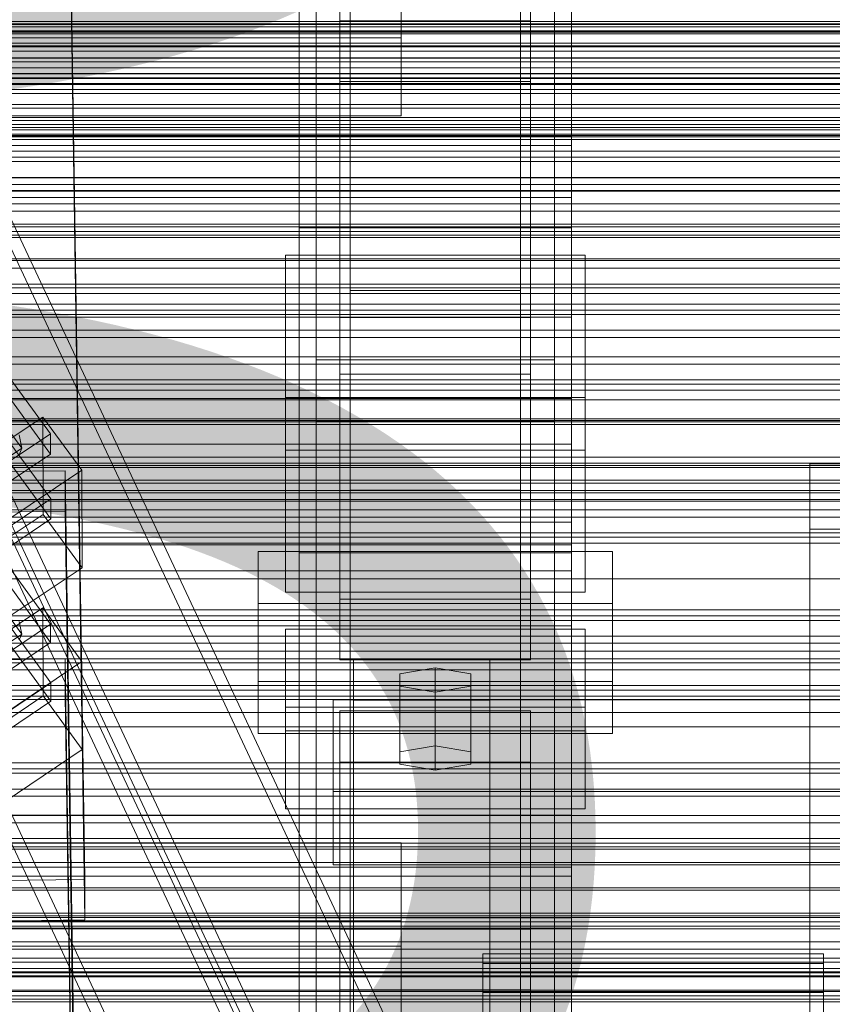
# Model space of a CAD drawing. Header units: millimetres. Extents: x -2233 to 61924, y -68080 to 6847.
# Tile 314 of 656: x 369 to 488, y -33161 to -33016. Entities that reach past the tile are written whole.
import ezdxf

# ---------------------------------------------------------------- set-up
doc = ezdxf.new("R2010")
doc.units = ezdxf.units.MM
for name, color, linetype, lineweight in [('COTAS_P', 1, 'Continuous', 0), ('frontal_C01', 7, 'Continuous', 0), ('frontal_C02', 7, 'Continuous', 0), ('frontal_C03', 7, 'Continuous', 0), ('frontal_C03-dry', 7, 'Continuous', 0), ('frontal_secador', 7, 'Continuous', 0)]:
    doc.layers.add(name, color=color, linetype=linetype, lineweight=lineweight)
doc.dimstyles.new('R19_100', dxfattribs={"dimtxt": 250, "dimasz": 150, "dimexe": 150, "dimexo": 80, "dimgap": 100, "dimtad": 1, "dimtih": 1, "dimtoh": 1, "dimdsep": 46, "dimcen": 0.09, "dimadec": 0, "dimazin": 0, "dimtfac": 1, "dimtdec": 4, "dimtofl": 0, "dimtmove": 0, "dimatfit": 3, "dimfxl": 1, "dimtolj": 1, "dimtzin": 0, "dimarcsym": 0})

# ---------------------------------------------------------------- blocks, each defined once
blk = doc.blocks.new('DIM_R28_53')
at = {"layer": 'COTAS_P'}
for p, q in [((-150, -32300), (550, -32300)), ((550, -32300), (505, -32450)), ((550, -34900), (550, -32300)), ((550, -32300), (595, -32450)), ((550, -34900), (505, -34750)), ((550, -34900), (595, -34750)), ((-150, -34900), (550, -34900))]:
    blk.add_line(p, q, dxfattribs=at)
blk.add_text('2600 P', height=250, rotation=90, dxfattribs=at).set_placement((450, -33600))

msp = doc.modelspace()

# ---------------------------------------------------------------- linework, layer by layer
at = {"layer": 'frontal_C01'}
for p, q in [((299.114, -32899.212), (439.114, -33197.732)), ((439.114, -33202.046), (299.114, -32903.526)), ((420.886, -33205.659), (280.886, -32907.139)), ((420.886, -33209.973), (280.886, -32911.453)), ((299.114, -32939.655), (439.114, -33238.175)), ((439.114, -33242.488), (299.114, -32943.968)), ((420.886, -33246.102), (280.886, -32947.581)), ((420.886, -33250.415), (280.886, -32951.895)), ((345.969, -33067.05), (373.501, -33104.905)), ((373.513, -33107.601), (345.981, -33069.746)), ((346.008, -33075.678), (373.539, -33113.532)), ((373.551, -33116.229), (346.02, -33078.374)), ((485, -33286.265), (485, -33081.358)), ((485, -33081.358), (775, -33081.358)), ((485, -33090.987), (485, -33081.358)), ((775, -33090.987), (485, -33090.987)), ((485, -33090.987), (485, -33295.895)), ((369.265, -33106.387), (363.53, -33098.501)), ((360.882, -33110.255), (372.35, -33102.519)), ((372.35, -33102.519), (372.408, -33115.46)), ((372.35, -33102.519), (378.086, -33110.405)), ((373.501, -33104.905), (362.033, -33112.641)), ((369.265, -33106.387), (368.888, -33104.551)), ((373.513, -33107.601), (373.501, -33104.905)), ((359.436, -33113.019), (369.265, -33106.387)), ((368.9, -33107.203), (369.265, -33106.387)), ((362.045, -33115.337), (373.513, -33107.601)), ((357.646, -33110.284), (375.644, -33110.039)), ((375.644, -33110.039), (375.644, -33115.431)), ((375.644, -33110.039), (378.512, -33305.149)), ((378.086, -33110.405), (366.618, -33118.141)), ((378.143, -33123.346), (378.086, -33110.405)), ((373.539, -33113.532), (362.071, -33121.269)), ((373.551, -33116.229), (373.539, -33113.532)), ((375.644, -33115.431), (357.646, -33115.677)), ((372.408, -33115.46), (360.939, -33123.197)), ((378.143, -33123.346), (372.408, -33115.46)), ((378.512, -33310.542), (375.644, -33115.431)), ((362.083, -33123.965), (373.551, -33116.229)), ((415, -33126.807), (415, -33116.023)), ((415, -33116.023), (760, -33116.023)), ((415, -33129.504), (415, -33116.023)), ((416, -33125.19), (416, -33117.641)), ((416, -33117.641), (444, -33117.641)), ((416, -33334.308), (416, -33117.641)), ((444, -33117.641), (444, -33125.19)), ((444, -33117.641), (444, -33334.308)), ((366.675, -33131.083), (378.143, -33123.346)), ((444, -33125.19), (416, -33125.19)), ((416, -33125.19), (416, -33341.858)), ((444, -33341.858), (444, -33125.19)), ((760, -33126.807), (415, -33126.807)), ((415, -33126.807), (415, -33140.289)), ((760, -33129.504), (415, -33129.504)), ((415, -33129.504), (415, -33140.289)), ((415, -33140.289), (760, -33140.289)), ((437, -33159.036), (437, -33153.336)), ((437, -33153.336), (437, -33154.741)), ((487, -33153.336), (437, -33153.336)), ((487, -33154.741), (487, -33153.336)), ((487, -33153.336), (487, -33159.036)), ((437, -33154.741), (437, -33163.035)), ((487, -33154.741), (437, -33154.741)), ((487, -33163.035), (487, -33154.741)), ((437, -33170.973), (437, -33159.036)), ((487, -33159.036), (437, -33159.036)), ((487, -33159.036), (487, -33170.973))]:
    msp.add_line(p, q, dxfattribs=at)
at = {"layer": 'frontal_C02'}
for p, q in [((416, -33059.872), (416, -32845.099)), ((444, -32845.099), (444, -33059.872)), ((416, -32853.444), (416, -33068.218)), ((444, -33068.218), (444, -32853.444)), ((412.5, -33066.111), (412.5, -32884.747)), ((447.5, -32884.747), (447.5, -33066.111)), ((410, -33046.718), (410, -32887.261)), ((450, -32887.261), (450, -33046.718)), ((412.5, -33075.053), (412.5, -32893.688)), ((447.5, -33075.053), (447.5, -32893.688)), ((410, -33094.446), (410, -32934.988)), ((450, -33094.446), (450, -32934.988)), ((375.644, -32949), (378.512, -33142.405)), ((378.512, -33148.366), (375.644, -32954.961)), ((410, -33329.126), (410, -32971.464)), ((450, -32971.464), (450, -33329.126)), ((417.5, -32975.875), (417.5, -33055.902)), ((417.5, -33516.139), (417.5, -32977.112)), ((442.5, -33055.902), (442.5, -32975.875)), ((442.5, -32977.112), (442.5, -33516.139)), ((412.5, -33167.449), (412.5, -32986.084)), ((447.5, -32986.084), (447.5, -33167.449)), ((412.5, -33176.39), (412.5, -32995.026)), ((447.5, -33176.39), (447.5, -32995.026)), ((417.5, -33543.024), (417.5, -33003.998)), ((425, -33003.661), (425, -33018.802)), ((442.5, -33543.024), (442.5, -33003.998)), ((417.5, -33005.235), (417.5, -33085.262)), ((442.5, -33005.235), (442.5, -33085.262)), ((410, -33367.308), (410, -33009.646)), ((450, -33367.308), (450, -33009.646)), ((425, -33030.257), (425, -33015.116)), ((416, -33025.248), (416, -33016.306)), ((416, -33016.306), (444, -33016.306)), ((416, -33101.233), (416, -33016.306)), ((444, -33016.306), (444, -33025.248)), ((444, -33016.306), (444, -33101.233)), ((425, -33018.802), (-425, -33018.802)), ((425, -33030.257), (425, -33018.802)), ((310, -33025.67), (450, -33025.67)), ((444, -33025.248), (416, -33025.248)), ((416, -33025.248), (416, -33110.175)), ((444, -33110.175), (444, -33025.248)), ((450, -33025.67), (450, -33034.611)), ((450, -33033.306), (450, -33025.67)), ((-425, -33030.257), (425, -33030.257)), ((450, -33033.306), (310, -33033.306)), ((450, -33042.247), (450, -33033.306)), ((450, -33034.611), (310, -33034.611)), ((450, -33042.247), (450, -33034.611)), ((345.969, -33039.44), (373.501, -33076.962)), ((310, -33042.247), (450, -33042.247)), ((373.513, -33079.943), (345.981, -33042.42)), ((450, -33046.718), (410, -33046.718)), ((410, -33046.718), (410, -33094.446)), ((410, -33148.056), (410, -33046.718)), ((450, -33094.446), (450, -33046.718)), ((450, -33046.718), (450, -33148.056)), ((346.008, -33048.977), (373.539, -33086.5)), ((408, -33071.613), (408, -33050.75)), ((408, -33050.75), (452, -33050.75)), ((408, -33079.386), (408, -33050.75)), ((452, -33050.75), (452, -33071.613)), ((452, -33050.75), (452, -33079.386)), ((373.551, -33089.48), (346.02, -33051.958)), ((442.5, -33055.902), (417.5, -33055.902)), ((417.5, -33055.902), (417.5, -33085.262)), ((442.5, -33085.262), (442.5, -33055.902)), ((-450, -33059.848), (450, -33059.848)), ((444, -33059.872), (416, -33059.872)), ((416, -33059.872), (416, -33068.218)), ((444, -33068.218), (444, -33059.872)), ((450, -33059.848), (450, -33071.77)), ((450, -33059.848), (450, -33093.257)), ((447.5, -33066.111), (412.5, -33066.111)), ((412.5, -33066.111), (412.5, -33075.053)), ((447.5, -33075.053), (447.5, -33066.111)), ((416, -33068.218), (444, -33068.218)), ((450, -33071.77), (-450, -33071.77)), ((369.265, -33079.079), (363.53, -33071.262)), ((452, -33071.613), (408, -33071.613)), ((408, -33071.613), (408, -33100.25)), ((450, -33105.18), (450, -33071.77)), ((452, -33100.25), (452, -33071.613)), ((360.882, -33082.174), (372.35, -33074.505)), ((372.35, -33074.505), (372.408, -33088.811)), ((372.35, -33074.505), (378.086, -33082.322)), ((412.5, -33075.053), (447.5, -33075.053)), ((373.501, -33076.962), (362.033, -33084.631)), ((369.265, -33079.079), (368.888, -33077.107)), ((373.513, -33079.943), (373.501, -33076.962)), ((-450, -33078.481), (450, -33078.481)), ((359.436, -33085.652), (369.265, -33079.079)), ((368.9, -33080.038), (369.265, -33079.079)), ((452, -33079.386), (408, -33079.386)), ((408, -33079.386), (408, -33100.25)), ((450, -33078.481), (450, -33085.634)), ((450, -33089.936), (450, -33078.481)), ((452, -33100.25), (452, -33079.386)), ((362.045, -33087.612), (373.513, -33079.943)), ((357.646, -33082.633), (375.644, -33082.39)), ((378.086, -33082.322), (366.618, -33089.991)), ((375.644, -33082.39), (375.644, -33088.351)), ((375.644, -33082.39), (378.512, -33275.795)), ((378.143, -33096.628), (378.086, -33082.322)), ((417.5, -33085.262), (442.5, -33085.262)), ((450, -33085.634), (-450, -33085.634)), ((373.539, -33086.5), (362.071, -33094.169)), ((373.551, -33089.48), (373.539, -33086.5)), ((450, -33097.089), (450, -33085.634)), ((375.644, -33088.351), (357.646, -33088.595)), ((378.512, -33281.756), (375.644, -33088.351)), ((450, -33089.936), (-450, -33089.936)), ((372.408, -33088.811), (360.939, -33096.48)), ((362.083, -33097.149), (373.551, -33089.48)), ((378.143, -33096.628), (372.408, -33088.811)), ((450, -33097.089), (450, -33089.936)), ((450, -33093.257), (-450, -33093.257)), ((404, -33113.333), (404, -33094.257)), ((404, -33094.257), (456, -33094.257)), ((404, -33101.894), (404, -33094.257)), ((450, -33105.18), (450, -33093.257)), ((456, -33094.257), (456, -33113.333)), ((456, -33094.257), (456, -33101.894)), ((410, -33094.446), (450, -33094.446)), ((410, -33195.783), (410, -33094.446)), ((450, -33195.783), (450, -33094.446)), ((-450, -33097.089), (450, -33097.089)), ((366.675, -33104.297), (378.143, -33096.628)), ((408, -33100.25), (452, -33100.25)), ((444, -33101.233), (416, -33101.233)), ((416, -33101.233), (416, -33110.175)), ((444, -33110.175), (444, -33101.233)), ((456, -33101.894), (404, -33101.894)), ((404, -33101.894), (404, -33120.969)), ((456, -33120.969), (456, -33101.894)), ((-450, -33105.18), (450, -33105.18)), ((408, -33120.578), (408, -33105.675)), ((408, -33105.675), (452, -33105.675)), ((408, -33117.13), (408, -33105.675)), ((452, -33105.675), (452, -33120.578)), ((452, -33105.675), (452, -33117.13)), ((416, -33110.175), (444, -33110.175)), ((418, -33116.107), (418, -33110.146)), ((418, -33110.146), (438, -33110.146)), ((418, -33247.792), (418, -33110.146)), ((438, -33110.146), (438, -33116.107)), ((438, -33110.146), (438, -33247.792)), ((430, -33111.338), (424.804, -33112.232)), ((435.196, -33112.232), (430, -33111.338)), ((430, -33122.793), (430, -33111.338)), ((424.804, -33112.232), (424.804, -33114.021)), ((424.804, -33123.687), (424.804, -33112.232)), ((435.196, -33114.021), (435.196, -33112.232)), ((435.196, -33123.687), (435.196, -33112.232)), ((456, -33113.333), (404, -33113.333)), ((404, -33113.333), (404, -33120.969)), ((424.804, -33114.021), (430, -33114.915)), ((424.804, -33125.475), (424.804, -33114.021)), ((430, -33114.915), (435.196, -33114.021)), ((435.196, -33125.475), (435.196, -33114.021)), ((456, -33120.969), (456, -33113.333)), ((430, -33114.915), (430, -33126.369)), ((452, -33117.13), (408, -33117.13)), ((408, -33117.13), (408, -33132.032)), ((438, -33116.107), (418, -33116.107)), ((418, -33116.107), (418, -33253.753)), ((438, -33253.753), (438, -33116.107)), ((452, -33132.032), (452, -33117.13)), ((404, -33120.969), (456, -33120.969)), ((452, -33120.578), (408, -33120.578)), ((408, -33120.578), (408, -33132.032)), ((452, -33132.032), (452, -33120.578)), ((424.804, -33123.687), (430, -33122.793)), ((430, -33122.793), (435.196, -33123.687)), ((424.804, -33125.475), (424.804, -33123.687)), ((435.196, -33123.687), (435.196, -33125.475)), ((430, -33126.369), (424.804, -33125.475)), ((435.196, -33125.475), (430, -33126.369)), ((310, -33132.968), (450, -33132.968)), ((408, -33132.032), (452, -33132.032)), ((450, -33132.968), (450, -33141.91)), ((450, -33140.605), (450, -33132.968)), ((-425, -33137.051), (425, -33137.051)), ((425, -33137.051), (425, -33152.192)), ((425, -33137.051), (425, -33148.506)), ((450, -33140.605), (310, -33140.605)), ((450, -33141.91), (310, -33141.91)), ((450, -33149.546), (450, -33140.605)), ((450, -33149.546), (450, -33141.91)), ((378.512, -33142.405), (360.514, -33142.648)), ((378.512, -33148.366), (378.512, -33142.405)), ((425, -33148.506), (-425, -33148.506)), ((360.514, -33148.609), (378.512, -33148.366)), ((450, -33148.056), (410, -33148.056)), ((410, -33148.056), (410, -33195.783)), ((410, -33505.718), (410, -33148.056)), ((425, -33163.647), (425, -33148.506)), ((450, -33195.783), (450, -33148.056)), ((450, -33148.056), (450, -33505.718)), ((310, -33149.546), (450, -33149.546)), ((416, -33158.638), (416, -33149.697)), ((416, -33149.697), (444, -33149.697)), ((416, -33235.357), (416, -33149.697)), ((444, -33149.697), (444, -33158.638)), ((444, -33149.697), (444, -33235.357)), ((425, -33152.192), (-425, -33152.192)), ((425, -33163.647), (425, -33152.192)), ((444, -33158.638), (416, -33158.638)), ((416, -33158.638), (416, -33244.298)), ((444, -33244.298), (444, -33158.638))]:
    msp.add_line(p, q, dxfattribs=at)
at = {"layer": 'frontal_C03'}
for p, q in [((-1268, -33016.424), (1268, -33016.424)), ((-1268, -33016.742), (1268, -33016.742)), ((1250, -33016.85), (-1250, -33016.85)), ((1250, -33017.186), (-1250, -33017.186)), ((-1268, -33017.788), (1268, -33017.788)), ((-1268, -33018.237), (1268, -33018.237)), ((-1250, -33017.907), (1250, -33017.907)), ((-1268, -33019.6), (1268, -33019.6)), ((-1268, -33020.15), (1268, -33020.15)), ((-1268, -33021.738), (1268, -33021.738)), ((1250, -33020.759), (-1250, -33020.759)), ((1250, -33021.817), (-1250, -33021.817)), ((1268, -33022.351), (-1268, -33022.351)), ((-1250, -33023.243), (1250, -33023.243)), ((-1268, -33024.055), (1268, -33024.055)), ((-1268, -33024.69), (1268, -33024.69)), ((1250, -33024.124), (-1250, -33024.124)), ((1250, -33024.778), (-1250, -33024.778)), ((-1250, -33025.502), (1250, -33025.502)), ((1250, -33025.659), (-1250, -33025.659)), ((-1268, -33026.394), (1268, -33026.394)), ((-1268, -33027.007), (1268, -33027.007)), ((-1268, -33028.595), (1268, -33028.595)), ((-1268, -33029.145), (1268, -33029.145)), ((-1268, -33030.508), (1268, -33030.508)), ((-1268, -33030.957), (1268, -33030.957)), ((-1268, -33032.003), (1268, -33032.003)), ((-1250, -33031.559), (1250, -33031.559)), ((-1268, -33032.321), (1268, -33032.321)), ((-1268, -33032.978), (1268, -33032.978)), ((-1268, -33033.143), (1268, -33033.143)), ((-1268, -33033.367), (1268, -33033.367)), ((-1250, -33033.74), (1250, -33033.74)), ((1250, -33035.465), (-1250, -33035.465)), ((1250, -33036.347), (-1250, -33036.347)), ((1250, -33037), (-1250, -33037)), ((1250, -33039.308), (-1250, -33039.308)), ((-1250, -33039.385), (1250, -33039.385)), ((-1250, -33040.365), (1250, -33040.365)), ((-1250, -33041.34), (1250, -33041.34)), ((1250, -33043.217), (-1250, -33043.217)), ((1250, -33044.274), (-1250, -33044.274)), ((-1250, -33046.187), (1250, -33046.187)), ((1250, -33046.582), (-1250, -33046.582)), ((1250, -33047.235), (-1250, -33047.235)), ((-1250, -33047.784), (1250, -33047.784)), ((1250, -33048.117), (-1250, -33048.117)), ((-1250, -33051.504), (1250, -33051.504)), ((-1250, -33052.633), (1250, -33052.633)), ((-1250, -33054.971), (1250, -33054.971)), ((-1250, -33055.555), (1250, -33055.555)), ((-1250, -33056.353), (1250, -33056.353)), ((1250, -33057.923), (-1250, -33057.923)), ((1250, -33058.804), (-1250, -33058.804)), ((1250, -33059.458), (-1250, -33059.458)), ((1250, -33061.765), (-1250, -33061.765)), ((-1250, -33062.823), (1250, -33062.823)), ((1250, -33065.675), (-1250, -33065.675)), ((1250, -33066.732), (-1250, -33066.732)), ((1250, -33069.039), (-1250, -33069.039)), ((1250, -33069.693), (-1250, -33069.693)), ((1250, -33070.574), (-1250, -33070.574)), ((-1500, -33074.787), (1500, -33074.787)), ((-1500, -33075.187), (1500, -33075.187)), ((1250, -33080.381), (-1250, -33080.381)), ((1250, -33081.262), (-1250, -33081.262)), ((1250, -33081.915), (-1250, -33081.915)), ((1500, -33083.77), (-1500, -33083.77)), ((1250, -33084.223), (-1250, -33084.223)), ((-1250, -33085.28), (1250, -33085.28)), ((1500, -33086.595), (-1500, -33086.595)), ((1500, -33086.88), (-1500, -33086.88)), ((1250, -33088.132), (-1250, -33088.132)), ((1250, -33089.19), (-1250, -33089.19)), ((1250, -33091.497), (-1250, -33091.497)), ((1250, -33092.151), (-1250, -33092.151)), ((1250, -33093.032), (-1250, -33093.032)), ((-1500, -33098.289), (1500, -33098.289)), ((1250, -33102.838), (-1250, -33102.838)), ((1250, -33103.72), (-1250, -33103.72)), ((1250, -33104.373), (-1250, -33104.373)), ((1250, -33106.68), (-1250, -33106.68)), ((-1250, -33107.738), (1250, -33107.738)), ((1500, -33108.893), (-1500, -33108.893)), ((1250, -33110.59), (-1250, -33110.59)), ((1250, -33111.647), (-1250, -33111.647)), ((1250, -33113.955), (-1250, -33113.955)), ((1250, -33114.608), (-1250, -33114.608)), ((1250, -33115.49), (-1250, -33115.49)), ((-1500, -33117.876), (1500, -33117.876)), ((1250, -33125.296), (-1250, -33125.296)), ((1250, -33126.177), (-1250, -33126.177)), ((1250, -33126.831), (-1250, -33126.831)), ((1250, -33129.138), (-1250, -33129.138)), ((-1250, -33130.195), (1250, -33130.195)), ((1250, -33133.048), (-1250, -33133.048)), ((1250, -33134.105), (-1250, -33134.105)), ((1250, -33136.412), (-1250, -33136.412)), ((1250, -33137.066), (-1250, -33137.066)), ((1250, -33137.947), (-1250, -33137.947)), ((1250, -33147.754), (-1250, -33147.754)), ((1250, -33148.635), (-1250, -33148.635)), ((1250, -33149.288), (-1250, -33149.288)), ((1250, -33151.596), (-1250, -33151.596)), ((-1250, -33152.653), (1250, -33152.653)), ((1250, -33155.505), (-1250, -33155.505)), ((1250, -33156.563), (-1250, -33156.563)), ((1250, -33158.87), (-1250, -33158.87)), ((1250, -33159.523), (-1250, -33159.523)), ((1250, -33160.405), (-1250, -33160.405))]:
    msp.add_line(p, q, dxfattribs=at)
at = {"layer": 'frontal_C03-dry'}
for p, q in [((1250, -33016.875), (-1250, -33016.875)), ((-1290, -33020), (1290, -33020)), ((-1250, -33041.25), (1250, -33041.25)), ((1250, -33047.25), (-1250, -33047.25)), ((1250, -33051.25), (-1250, -33051.25)), ((-1250, -33075.625), (1250, -33075.625)), ((1250, -33081.625), (-1250, -33081.625)), ((1250, -33085.625), (-1250, -33085.625)), ((-1250, -33110), (1250, -33110)), ((1250, -33116), (-1250, -33116)), ((1250, -33120), (-1250, -33120))]:
    msp.add_line(p, q, dxfattribs=at)
at = {"layer": 'frontal_secador'}
for p, q in [((-1265, -33018), (1265, -33018)), ((1300, -33020), (-1300, -33020)), ((-1265, -33072), (1265, -33072)), ((-1400, -33075), (1400, -33075)), ((-1265, -33075), (1265, -33075)), ((1250, -33137.611), (-1250, -33137.611)), ((1250, -33139.918), (-1250, -33139.918)), ((-1250, -33143.65), (1250, -33143.65)), ((1250, -33144), (-1250, -33144)), ((1250, -33147.382), (-1250, -33147.382)), ((-1250, -33148), (1250, -33148)), ((1250, -33149.689), (-1250, -33149.689)), ((1250, -33154), (-1250, -33154)), ((1250, -33154.545), (-1250, -33154.545)), ((1250, -33156), (-1250, -33156)), ((1250, -33156.144), (-1250, -33156.144)), ((1250, -33156.709), (-1250, -33156.709)), ((1250, -33158.686), (-1250, -33158.686)), ((1250, -33160), (-1250, -33160))]:
    msp.add_line(p, q, dxfattribs=at)

# ---------------------------------------------------------------- dimensions: what is measured, and where the dimension line sits
at = {"layer": 'COTAS_P'}
dim = msp.add_aligned_dim(p1=(-150, -34900), p2=(-150, -32300), distance=-700, text='<> P', dimstyle='R19_100', dxfattribs=at)
dim.commit()
dim.dimension.update_dxf_attribs({"geometry": 'DIM_R28_53', "text_midpoint": (550, -33600)})

doc.saveas('drawing.dxf')
